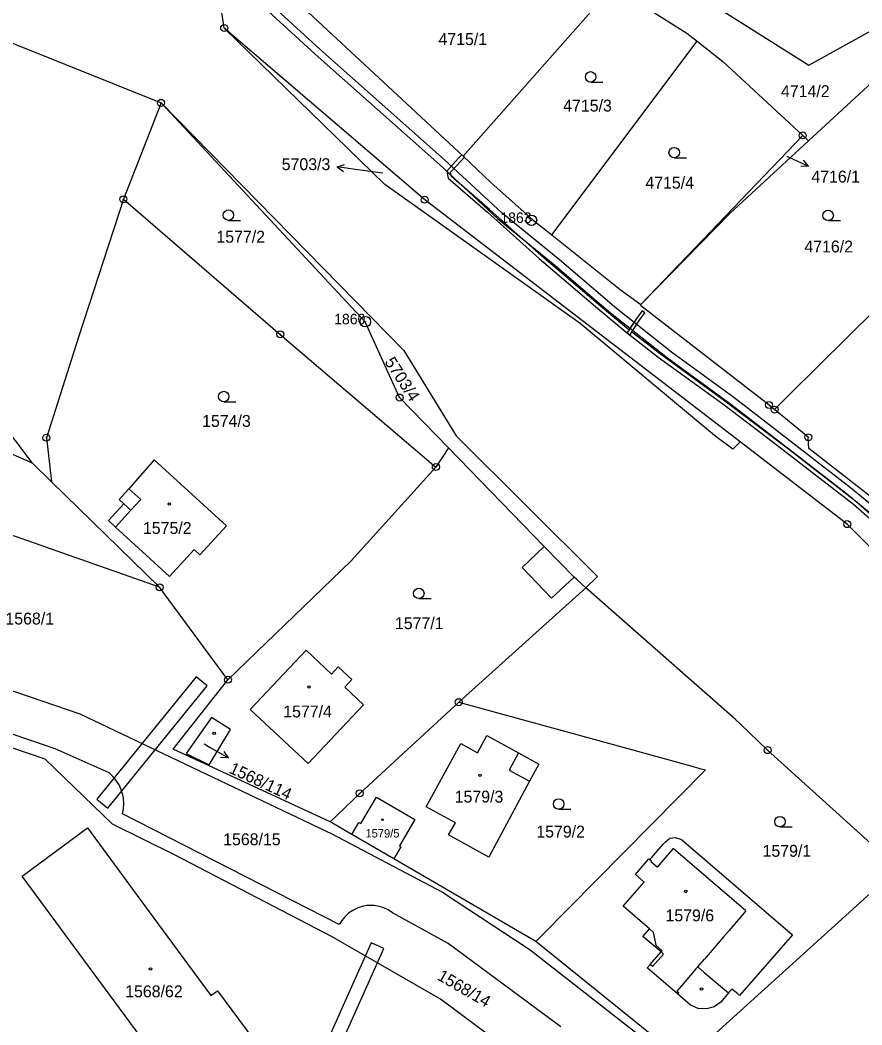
# Model space of a CAD drawing. Extents: x -644096 to -634268, y -1141430 to -1133463.
# Drawn here: x -638609.9 to -638489.6, y -1138374.6 to -1138231 of the extents above; entities that cross this region are included whole.
import ezdxf

# ---------------------------------------------------------------- set-up
doc = ezdxf.new("R2010")
doc.units = 0
for name, color, linetype in [('_CIVIL_CONSTRUCTION', 7, 'Continuous'), ('B_Hranice _3D', 7, 'Continuous'), ('M_Svah_Nasyp', 7, 'Continuous'), ('M_Svah_Zarez', 7, 'Continuous'), ('spodek_zarez', 7, 'Continuous'), ('svrsek_osa_sjezdy', 7, 'Continuous'), ('svrsek_osa_terminal_VRT', 7, 'Continuous'), ('svrsek_osa_VRT', 7, 'Continuous'), ('svrsek_popisy_VRT', 7, 'Continuous'), ('terminal_VRT', 7, 'Continuous')]:
    doc.layers.add(name, color=color, linetype=linetype)

msp = doc.modelspace()

# ---------------------------------------------------------------- linework, layer by layer
at = {"layer": '_CIVIL_CONSTRUCTION'}
for centre, radius in [((-638580.76, -1138232.09), 0.5), ((-638580.76, -1138232.09), 0.0303), ((-638589.79, -1138242.79), 0.5), ((-638589.79, -1138242.79), 0.0303), ((-638498.05, -1138247.44), 0.5), ((-638498.05, -1138247.44), 0.0303), ((-638595.18, -1138256.57), 0.5), ((-638552.1, -1138256.64), 0.5), ((-638595.18, -1138256.57), 0.0303), ((-638552.1, -1138256.64), 0.0303), ((-638536.83, -1138259.58), 0.75), ((-638536.83, -1138259.58), 0.03), ((-638560.59, -1138274.07), 0.75), ((-638560.59, -1138274.07), 0.03), ((-638572.75, -1138275.89), 0.5), ((-638572.75, -1138275.89), 0.0303), ((-638555.69, -1138284.92), 0.5), ((-638555.69, -1138284.92), 0.0303), ((-638502.87, -1138285.99), 0.5), ((-638502.87, -1138285.99), 0.0303), ((-638502.07, -1138286.65), 0.5), ((-638502.07, -1138286.65), 0.0303), ((-638606.18, -1138290.67), 0.5), ((-638606.18, -1138290.67), 0.0303), ((-638497.26, -1138290.6), 0.5), ((-638497.26, -1138290.6), 0.0303), ((-638550.5, -1138294.86), 0.5), ((-638550.5, -1138294.86), 0.0303), ((-638491.68, -1138303.03), 0.5), ((-638491.68, -1138303.03), 0.0303), ((-638589.99, -1138312.06), 0.5), ((-638589.99, -1138312.06), 0.0303), ((-638580.22, -1138325.28), 0.5), ((-638580.22, -1138325.28), 0.0303), ((-638547.24, -1138328.49), 0.5), ((-638547.24, -1138328.49), 0.0303), ((-638503.07, -1138335.34), 0.5), ((-638503.07, -1138335.34), 0.0303), ((-638561.38, -1138341.52), 0.5), ((-638561.38, -1138341.52), 0.0303)]:
    msp.add_circle(centre, radius, dxfattribs=at)
at = {"layer": 'B_Hranice _3D'}
for points in [[(-638416.77, -1138359.9), (-638423.35, -1138354.89), (-638436.71, -1138345.63), (-638443.54, -1138341.13), (-638451.89, -1138335.41), (-638454.01, -1138333.96), (-638458.01, -1138330.4), (-638469.32, -1138318.56), (-638472.51, -1138315.12), (-638479.29, -1138308.36), (-638485.74, -1138302.3), (-638491.23, -1138297.82), (-638503.7, -1138288.18), (-638507.91, -1138284.92), (-638516.79, -1138278.45), (-638524.9, -1138272.02), (-638526.02, -1138271.06), (-638532.84, -1138265.25), (-638541.01, -1138258.55), (-638549.26, -1138250.92), (-638567.08, -1138235.09), (-638575.38, -1138227.49)], [(-638576.15, -1138228.15), (-638567.76, -1138235.83), (-638549.94, -1138251.66), (-638541.67, -1138259.31), (-638533.48, -1138266.01), (-638526.8, -1138271.72), (-638525.54, -1138272.8), (-638517.39, -1138279.25), (-638508.51, -1138285.72), (-638504.44, -1138288.87), (-638491.85, -1138298.6), (-638486.4, -1138303.06), (-638479.99, -1138309.08), (-638473.23, -1138315.82), (-638470.04, -1138319.24), (-638458.71, -1138331.12), (-638454.63, -1138334.74), (-638451.37, -1138336.98), (-638444.1, -1138341.97), (-638437.27, -1138346.46), (-638423.93, -1138355.69), (-638418.5, -1138359.84)], [(-638485.78, -1138303.89), (-638490.48, -1138299.81), (-638500.1, -1138292.33), (-638504.53, -1138288.96), (-638509.18, -1138285.43), (-638518.4, -1138278.73), (-638522.49, -1138275.57), (-638521.51, -1138274.06), (-638520.61, -1138272.82), (-638521.01, -1138272.52), (-638521.93, -1138273.78), (-638523.17, -1138275.69), (-638518.7, -1138279.13), (-638509.48, -1138285.83), (-638504.9, -1138289.31), (-638500.4, -1138292.73), (-638490.8, -1138300.19), (-638486.12, -1138304.27)]]:
    msp.add_lwpolyline(points, dxfattribs=at)
for points in [[(-638546.78, -1138250.21), (-638547.26, -1138250.72), (-638548.93, -1138252.56), (-638548.74, -1138253.57), (-638543.14, -1138258.42), (-638535.71, -1138265.02), (-638527.35, -1138272.18), (-638522.77, -1138276), (-638521.51, -1138274.06), (-638520.61, -1138272.82), (-638521.01, -1138272.52), (-638521.93, -1138273.78), (-638522.89, -1138275.26), (-638526.96, -1138271.86), (-638535.39, -1138264.64), (-638542.82, -1138258.04), (-638548.28, -1138253.31), (-638548.39, -1138252.72), (-638546.9, -1138251.06), (-638546.42, -1138250.55), (-638546.59, -1138250.39)], [(-638598.98, -1138342.37), (-638597.42, -1138343.63), (-638583.21, -1138326.13), (-638584.77, -1138324.87)], [(-638564.37, -1138378.12), (-638557.94, -1138363.72), (-638559.76, -1138362.9), (-638566.39, -1138377.74), (-638566.31, -1138380.65), (-638565.85, -1138382.17), (-638565.53, -1138389.66), (-638565.71, -1138390.95), (-638564.99, -1138399.06), (-638562.91, -1138399.77), (-638563.69, -1138390.94), (-638563.53, -1138389.68), (-638563.87, -1138381.8), (-638564.31, -1138380.3)]]:
    msp.add_lwpolyline(points, close=True, dxfattribs=at)
at = {"layer": 'M_Svah_Nasyp'}
for p, q in [((-638592.69, -1138299.49), (-638594.39, -1138297.96)), ((-638594.11, -1138301.03), (-638595.11, -1138300.1)), ((-638594.11, -1138301.03), (-638592.69, -1138299.49)), ((-638596.31, -1138303.44), (-638594.11, -1138301.03)), ((-638538.15, -1138309.21), (-638535, -1138306.23)), ((-638533.96, -1138313.6), (-638538.15, -1138309.21)), ((-638530.73, -1138310.63), (-638533.96, -1138313.6)), ((-638538.69, -1138335.75), (-638540.03, -1138338.2)), ((-638540.03, -1138338.2), (-638537.13, -1138339.8)), ((-638516.59, -1138349.4), (-638518.88, -1138352.06)), ((-638506.18, -1138358.34), (-638516.59, -1138349.4)), ((-638519.67, -1138351.21), (-638519.9, -1138351.02)), ((-638519.77, -1138351.32), (-638519.67, -1138351.21)), ((-638518.88, -1138352.06), (-638519.77, -1138351.32)), ((-638506.18, -1138358.34), (-638508.59, -1138361.14)), ((-638519.95, -1138360.91), (-638519.42, -1138361.36)), ((-638509.32, -1138361.99), (-638508.59, -1138361.14)), ((-638519.42, -1138361.36), (-638519.06, -1138363.23)), ((-638509.32, -1138361.99), (-638512.1, -1138365.21)), ((-638519.06, -1138363.23), (-638518.16, -1138364.03)), ((-638518.16, -1138364.03), (-638518.3, -1138364.19)), ((-638517.94, -1138364.5), (-638519.51, -1138366.3)), ((-638518.3, -1138364.19), (-638517.94, -1138364.5)), ((-638513.06, -1138366.32), (-638512.1, -1138365.21)), ((-638519.51, -1138366.3), (-638519.87, -1138365.99)), ((-638513.31, -1138366.61), (-638515.4, -1138369.05)), ((-638513.06, -1138366.32), (-638513.31, -1138366.61)), ((-638512.13, -1138367.12), (-638513.06, -1138366.32)), ((-638512.13, -1138367.12), (-638508.64, -1138370.05)), ((-638515.4, -1138369.05), (-638516.05, -1138369.79)), ((-638516.05, -1138369.79), (-638515.78, -1138370.02)), ((-638515.78, -1138370.02), (-638515.94, -1138370.21))]:
    msp.add_line(p, q, dxfattribs=at)
at = {"layer": 'M_Svah_Zarez'}
for centre, radius in [((-638588.61, -1138300.15), 0.175), ((-638568.64, -1138326.31), 0.175), ((-638582.2, -1138332.93), 0.175), ((-638544.18, -1138338.94), 0.175), ((-638558.14, -1138345.29), 0.123), ((-638514.77, -1138355.55), 0.175), ((-638591.3, -1138366.63), 0.175), ((-638512.52, -1138369.51), 0.175)]:
    msp.add_circle(centre, radius, dxfattribs=at)
at = {"layer": 'spodek_zarez'}
msp.add_circle((-638683.07, -1137056.85), 1378.08, dxfattribs=at)
at = {"layer": 'svrsek_osa_sjezdy'}
for p, q in [((-638528.38, -1138239.82), (-638526.63, -1138239.82)), ((-638516.43, -1138250.65), (-638514.68, -1138250.65)), ((-638580.16, -1138259.59), (-638578.41, -1138259.59)), ((-638494.42, -1138259.63), (-638492.67, -1138259.63)), ((-638580.83, -1138285.53), (-638579.08, -1138285.53)), ((-638552.94, -1138313.68), (-638551.19, -1138313.68)), ((-638532.95, -1138343.79), (-638531.2, -1138343.79)), ((-638501.31, -1138346.32), (-638499.56, -1138346.32))]:
    msp.add_line(p, q, dxfattribs=at)
for centre in [(-638528.38, -1138239.07), (-638516.43, -1138249.9), (-638580.16, -1138258.84), (-638494.42, -1138258.88), (-638580.83, -1138284.78), (-638552.94, -1138312.93), (-638532.95, -1138343.04), (-638501.31, -1138345.57)]:
    msp.add_circle(centre, 0.75, dxfattribs=at)
at = {"layer": 'svrsek_osa_terminal_VRT'}
msp.add_arc((-642050.26, -1145189.6), 8802.25, 41.413152, 75.317049, dxfattribs=at)
at = {"layer": 'svrsek_popisy_VRT'}
for p, q in [((-638500.39, -1138250.42), (-638499.95, -1138250.62)), ((-638564.61, -1138251.96), (-638563.55, -1138251.61)), ((-638561.64, -1138252.38), (-638564.61, -1138251.96)), ((-638564.61, -1138251.96), (-638563.69, -1138252.6)), ((-638499.95, -1138250.62), (-638497.21, -1138251.84)), ((-638497.21, -1138251.84), (-638498.33, -1138251.89)), ((-638497.21, -1138251.84), (-638497.92, -1138250.98)), ((-638558.06, -1138252.86), (-638561.64, -1138252.38)), ((-638583.64, -1138334.44), (-638582.75, -1138334.96)), ((-638582.75, -1138334.96), (-638580.15, -1138336.46)), ((-638580.15, -1138336.46), (-638581.27, -1138336.39)), ((-638580.15, -1138336.46), (-638580.77, -1138335.53))]:
    msp.add_line(p, q, dxfattribs=at)
at = {"layer": 'terminal_VRT'}
for p, q in [((-638546.59, -1138250.39), (-638525.07, -1138226.03)), ((-638533.9, -1138261.67), (-638513.14, -1138233.99)), ((-638497.22, -1138248.2), (-638481.73, -1138233.91)), ((-638589.79, -1138242.79), (-638595.18, -1138256.57)), ((-638521.18, -1138271.63), (-638498.05, -1138247.44)), ((-638498.05, -1138247.44), (-638497.22, -1138248.2)), ((-638608.18, -1138294.3), (-638613.16, -1138287.72)), ((-638608.18, -1138294.3), (-638616.87, -1138290.53)), ((-638548.7, -1138292.11), (-638550.5, -1138294.86)), ((-638605.46, -1138296.96), (-638608.18, -1138294.3)), ((-638589.99, -1138312.06), (-638605.46, -1138296.96)), ((-638589.99, -1138312.06), (-638614.56, -1138303.41)), ((-638580.22, -1138325.28), (-638589.99, -1138312.06)), ((-638547.24, -1138328.49), (-638529.08, -1138312.13)), ((-638564.32, -1138360.29), (-638595.3, -1138344.46)), ((-638562.5, -1138347.41), (-638565.62, -1138345.6)), ((-638556.5, -1138350.9), (-638562.5, -1138347.41)), ((-638536.22, -1138362.7), (-638556.5, -1138350.9)), ((-638515.25, -1138379.6), (-638536.22, -1138362.7))]:
    msp.add_line(p, q, dxfattribs=at)
for points in [[(-638580.76, -1138232.09), (-638581.84, -1138224.69), (-638607.61, -1138200.05), (-638664.8, -1138155.54), (-638672.66, -1138149.27)], [(-638639.37, -1138216.87), (-638638.36, -1138223.23), (-638589.79, -1138242.79)], [(-638520.26, -1138222.82), (-638497.16, -1138237.39), (-638486.92, -1138231.71), (-638479.41, -1138222.67), (-638480.37, -1138220.02), (-638479.65, -1138219.43)], [(-638573.16, -1138225.3), (-638573.37, -1138225.48), (-638546.59, -1138250.39)], [(-638524.01, -1138226.88), (-638514.63, -1138232.83), (-638513.14, -1138233.99)], [(-638507, -1138291.27), (-638508.04, -1138292.29), (-638510.68, -1138290.33), (-638529.88, -1138274.32), (-638557.82, -1138254.45), (-638580.76, -1138232.09)], [(-638507, -1138291.27), (-638552.1, -1138256.64), (-638580.76, -1138232.09)], [(-638513.14, -1138233.99), (-638509.45, -1138236.87), (-638498.05, -1138247.44)], [(-638548.7, -1138292.11), (-638555.69, -1138284.92), (-638559.21, -1138277.13), (-638560.59, -1138274.08), (-638589.79, -1138242.79)], [(-638589.79, -1138242.79), (-638555.08, -1138278.2), (-638547.58, -1138290.41), (-638527.37, -1138310.53), (-638529.08, -1138312.13)], [(-638521.18, -1138271.63), (-638508.49, -1138258.59), (-638497.22, -1138248.2)], [(-638546.59, -1138250.39), (-638542.66, -1138254.18), (-638536.6, -1138259.58), (-638533.9, -1138261.67)], [(-638595.18, -1138256.57), (-638601.59, -1138276.28), (-638606.18, -1138290.67), (-638605.46, -1138296.96)], [(-638595.18, -1138256.57), (-638572.75, -1138275.89), (-638550.5, -1138294.86)], [(-638533.9, -1138261.67), (-638524.13, -1138269.46), (-638521.18, -1138271.63)], [(-638800.84, -1138262.64), (-638744.23, -1138281.29), (-638601.39, -1138330.16), (-638565.36, -1138347.33), (-638549.56, -1138355.67), (-638537, -1138363.89), (-638519.52, -1138377.59), (-638505.14, -1138390.26), (-638495.38, -1138399.15), (-638485.78, -1138409.3), (-638484.67, -1138410.75)], [(-638502.07, -1138286.65), (-638499.97, -1138284.56), (-638487.5, -1138272.18), (-638484.43, -1138269.19)], [(-638521.18, -1138271.63), (-638521.25, -1138271.7), (-638502.87, -1138285.99), (-638502.07, -1138286.65)], [(-638597.22, -1138338.59), (-638604.93, -1138335.17), (-638744.88, -1138287.37), (-638784.05, -1138274.53)], [(-638485.31, -1138301.47), (-638497.17, -1138292.2), (-638497.26, -1138290.6), (-638502.07, -1138286.65)], [(-638529.08, -1138312.13), (-638530.37, -1138310.96), (-638530.73, -1138310.63), (-638535, -1138306.23), (-638548.7, -1138292.11)], [(-638349.77, -1138408.37), (-638357.16, -1138402.42), (-638372.3, -1138396.44), (-638417.88, -1138364.43), (-638461.53, -1138333.32), (-638491.68, -1138303.03), (-638507, -1138291.27)], [(-638495.94, -1138414.45), (-638503.03, -1138409.81), (-638515.24, -1138398.71), (-638533.54, -1138383.08), (-638549.84, -1138370.95), (-638565.34, -1138362.05), (-638587.86, -1138350.29), (-638596.71, -1138345.92), (-638606.34, -1138336.63), (-638734.32, -1138293.15), (-638735.41, -1138293.06)], [(-638585.05, -1138306.66), (-638584.24, -1138307.4), (-638580.45, -1138303.26), (-638590.76, -1138293.83), (-638594.39, -1138297.96), (-638595.76, -1138299.52), (-638595.11, -1138300.1), (-638597.32, -1138302.52), (-638596.31, -1138303.44), (-638588.58, -1138310.52), (-638585.05, -1138306.66)], [(-638550.5, -1138294.86), (-638562.59, -1138308.26), (-638580.22, -1138325.28)], [(-638484.39, -1138352.21), (-638503.07, -1138335.34), (-638506.95, -1138331.62), (-638507.69, -1138330.92), (-638529.08, -1138312.13)], [(-638563.52, -1138326.33), (-638560.84, -1138328.87), (-638568.77, -1138337.26), (-638577.04, -1138329.53), (-638569.06, -1138321.05), (-638565.44, -1138324.46), (-638564.45, -1138323.41), (-638562.5, -1138325.25), (-638563.52, -1138326.33)], [(-638565.62, -1138345.6), (-638588.07, -1138335.2), (-638580.22, -1138325.28)], [(-638565.62, -1138345.6), (-638561.38, -1138341.52), (-638547.24, -1138328.49)], [(-638547.24, -1138328.49), (-638524.96, -1138334.57), (-638514.03, -1138337.6), (-638512.76, -1138337.96), (-638511.95, -1138338.18), (-638535.45, -1138361.95), (-638536.22, -1138362.7)], [(-638579.84, -1138332.41), (-638582.59, -1138330.68), (-638586.2, -1138335.84), (-638582.9, -1138337.44), (-638579.84, -1138332.41)], [(-638537.13, -1138339.8), (-638542.94, -1138350.64), (-638548.69, -1138347.47), (-638547.7, -1138345.73), (-638551.9, -1138343.44), (-638546.93, -1138334.39), (-638544.55, -1138335.73), (-638543.2, -1138333.27), (-638538.69, -1138335.75), (-638535.79, -1138337.34), (-638537.13, -1138339.8)], [(-638595.3, -1138344.46), (-638595.16, -1138343.72), (-638595.11, -1138342.97), (-638595.17, -1138342.22), (-638595.26, -1138341.73), (-638595.47, -1138341.01), (-638595.79, -1138340.32), (-638596.19, -1138339.68), (-638596.67, -1138339.1), (-638597.22, -1138338.59)], [(-638562.5, -1138347.41), (-638561.5, -1138345.69), (-638561.23, -1138345.85), (-638558.98, -1138342.08), (-638553.5, -1138345.28), (-638555.7, -1138349.04), (-638555.49, -1138349.16), (-638556.5, -1138350.9)], [(-638581.7, -1138369.74), (-638572.58, -1138382.1), (-638581.9, -1138389.02), (-638590.74, -1138376.98), (-638591.69, -1138377.68), (-638591.96, -1138377.32), (-638600.81, -1138365.34), (-638609.66, -1138353.37), (-638600.32, -1138346.47), (-638591.48, -1138358.46), (-638582.65, -1138370.44), (-638581.7, -1138369.74)], [(-638520.72, -1138354.2), (-638521.96, -1138353.12), (-638520.04, -1138350.9), (-638519.9, -1138351.02), (-638518.03, -1138348.85), (-638517.71, -1138348.48), (-638517.07, -1138347.95), (-638516.3, -1138347.81), (-638515.4, -1138348.12), (-638499.52, -1138361.74), (-638507.09, -1138370.42), (-638507.35, -1138370.2), (-638508.19, -1138369.52), (-638508.64, -1138370.05), (-638509.75, -1138371.36), (-638510.72, -1138372.03), (-638511.83, -1138372.35), (-638513.01, -1138372.3), (-638514.09, -1138371.8), (-638515.94, -1138370.21), (-638520.29, -1138366.47), (-638519.87, -1138365.99), (-638518.3, -1138364.19), (-638520.27, -1138362.52), (-638520.91, -1138361.98), (-638519.95, -1138360.91), (-638520.28, -1138360.63), (-638523.71, -1138357.67), (-638520.72, -1138354.2)], [(-638515.25, -1138379.6), (-638514, -1138379), (-638492.92, -1138359.93), (-638490.37, -1138357.62), (-638484.39, -1138352.21)], [(-638556.71, -1138358.59), (-638557.31, -1138358.2), (-638557.95, -1138357.89), (-638558.63, -1138357.68), (-638559.34, -1138357.57), (-638560.05, -1138357.55), (-638560.36, -1138357.58), (-638561.06, -1138357.7), (-638561.74, -1138357.93), (-638562.38, -1138358.25), (-638562.97, -1138358.65), (-638563.49, -1138359.13), (-638563.95, -1138359.68), (-638564.32, -1138360.29)], [(-638532.64, -1138374.92), (-638548.74, -1138363.01), (-638556.71, -1138358.59)]]:
    msp.add_lwpolyline(points, dxfattribs=at)

# ---------------------------------------------------------------- texts
at = {"layer": '_CIVIL_CONSTRUCTION'}
for s, p in [('1863', (-638541.28, -1138259.96)), ('1860', (-638565.04, -1138274.45))]:
    msp.add_text(s, height=1.5, dxfattribs=at).set_placement(p)
at = {"layer": 'svrsek_osa_VRT'}
for s, height, p in [('4715/1', 1.7, (-638550.13, -1138234.52)), ('4714/2', 1.7, (-638501.16, -1138241.97)), ('4715/3', 1.7, (-638532.3, -1138244.03)), ('5703/3', 1.7, (-638572.54, -1138252.41)), ('4715/4', 1.7, (-638520.55, -1138255.06)), ('4716/1', 1.7, (-638496.82, -1138254.18)), ('1577/2', 1.7, (-638581.88, -1138262.78)), ('4716/2', 1.7, (-638497.82, -1138264.18)), ('1574/3', 1.7, (-638583.92, -1138289.12)), ('1575/2', 1.7, (-638592.38, -1138304.43)), ('1568/1', 1.7, (-638612.04, -1138317.38)), ('1577/1', 1.7, (-638556.35, -1138318.04)), ('1577/4', 1.7, (-638572.32, -1138330.66)), ('1579/3', 1.7, (-638547.81, -1138342.84)), ('1579/5', 1.19, (-638560.57, -1138347.83)), ('1579/2', 1.7, (-638536.14, -1138347.84)), ('1568/15', 1.7, (-638580.91, -1138348.94)), ('1579/1', 1.7, (-638503.79, -1138350.59)), ('1579/6', 1.7, (-638517.67, -1138359.82)), ('1568/62', 1.7, (-638594.92, -1138370.68))]:
    msp.add_text(s, height=height, dxfattribs=at).set_placement(p)
for s, rotation, p in [('5703/4', 303, (-638557.91, -1138279.82)), ('1568/114', 335, (-638580.2, -1138338.53)), ('1568/14', 330, (-638550.43, -1138368.08))]:
    msp.add_text(s, height=1.7, rotation=rotation, dxfattribs=at).set_placement(p)

doc.saveas('drawing.dxf')
